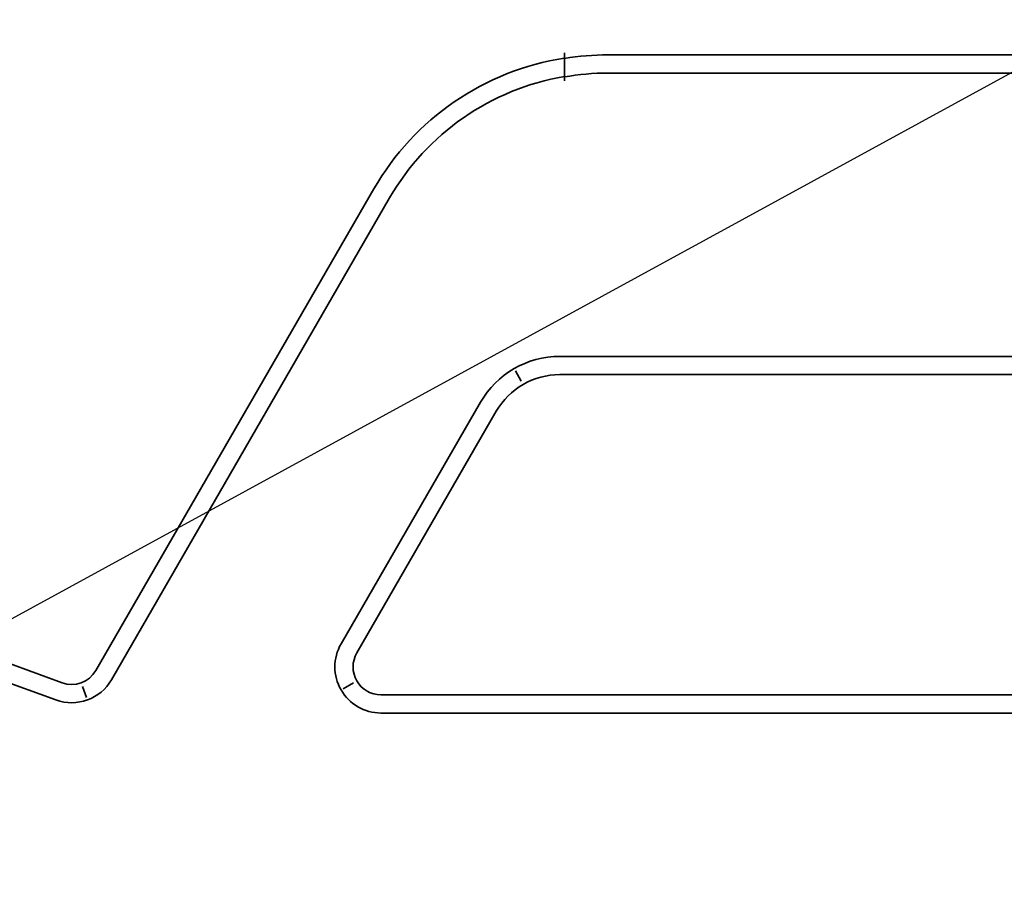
# Model space of a CAD drawing. Header units: millimetres. Extents: x -53858 to 733, y -20463 to 1307.
# Tile 444 of 656: x -51787 to -51765, y -15907 to -15888. Entities that reach past the tile are written whole.
import ezdxf

# ---------------------------------------------------------------- set-up
doc = ezdxf.new("R2010")
doc.units = ezdxf.units.MM
doc.layers.add('_HVAC_klima_opis', color=3, linetype='Continuous')
doc.layers.add('_HVAC_urzadzenia', color=251, linetype='Continuous', lineweight=35)

# ---------------------------------------------------------------- blocks, each defined once
blk = doc.blocks.new('A$C41852E73')
at = {"linetype": 'Continuous'}
for p, q in [((20.246, 25.955), (20.246, 25.963)), ((21.205, 25.916), (105.655, 25.916)), ((21.205, 25.517), (105.655, 25.517)), ((9.964, 12.411), (16.065, 22.977)), ((10.31, 12.211), (16.411, 22.778)), ((104.07, 19.303), (20.146, 19.303)), ((19.17, 18.983), (19.3, 18.759)), ((104.07, 18.904), (20.146, 18.904)), ((18.405, 18.298), (15.345, 12.997)), ((18.751, 18.098), (15.69, 12.797)), ((6.635, 13.085), (9.225, 12.142)), ((6.498, 12.709), (9.088, 11.767)), ((15.62, 12.144), (15.395, 12.014)), ((9.672, 12.065), (9.76, 11.822)), ((16.221, 11.879), (107.995, 11.879)), ((16.221, 11.479), (107.995, 11.479))]:
    blk.add_line(p, q, dxfattribs=at)
at = {"linetype": 'Continuous', "extrusion": (0, 0, -1)}
for centre, radius, start, end in [((-21.155, 20.039), 5.877, 30, 81.1039), ((-21.205, 20.039), 5.877, 80.611, 90), ((-21.205, 20.039), 5.478, 79.9196, 90), ((-21.155, 20.039), 5.478, 30, 80.4495), ((-20.146, 17.293), 2.01, 30, 90), ((-20.146, 17.293), 1.611, 30, 90), ((-16.221, 12.491), 1.011, 270, 30), ((-16.221, 12.491), 0.612, 270, 30), ((-9.434, 12.717), 0.612, 210, 290), ((-9.434, 12.717), 1.011, 210, 290)]:
    blk.add_arc(centre, radius, start, end, dxfattribs=at)
at = {"linetype": 'Continuous'}
for points, knots in [([(20.246, 25.754), (20.246, 25.777), (20.246, 25.804), (20.246, 25.861), (20.246, 25.893), (20.246, 25.935), (20.246, 25.945), (20.246, 25.955)], [0, 0, 0, 0, 0.43263, 0.43263, 0.865039, 0.865039, 1, 1, 1, 1]), ([(20.246, 25.754), (20.246, 25.721), (20.246, 25.687), (20.246, 25.599), (20.246, 25.545), (20.246, 25.492)], [0, 0, 0, 0, 0.385408, 0.385408, 1, 1, 1, 1]), ([(20.246, 25.492), (20.246, 25.475), (20.246, 25.456), (20.246, 25.415), (20.246, 25.392), (20.246, 25.363), (20.246, 25.355), (20.246, 25.348)], [0, 0, 0, 0, 0.432488, 0.432488, 0.864695, 0.864695, 1, 1, 1, 1])]:
    blk.add_open_spline(points, degree=3, knots=knots, dxfattribs=at)

msp = doc.modelspace()

# ---------------------------------------------------------------- linework, layer by layer
at = {"layer": '_HVAC_klima_opis', "color": 250}
msp.add_line((-51967.825, -15999.82), (-51739.655, -15875.28), dxfattribs=at)

# ---------------------------------------------------------------- block references
at = {"layer": '_HVAC_urzadzenia'}
msp.add_blockref('A$C41852E73', (-51795.391, -15914.824), dxfattribs=at)

doc.saveas('drawing.dxf')
